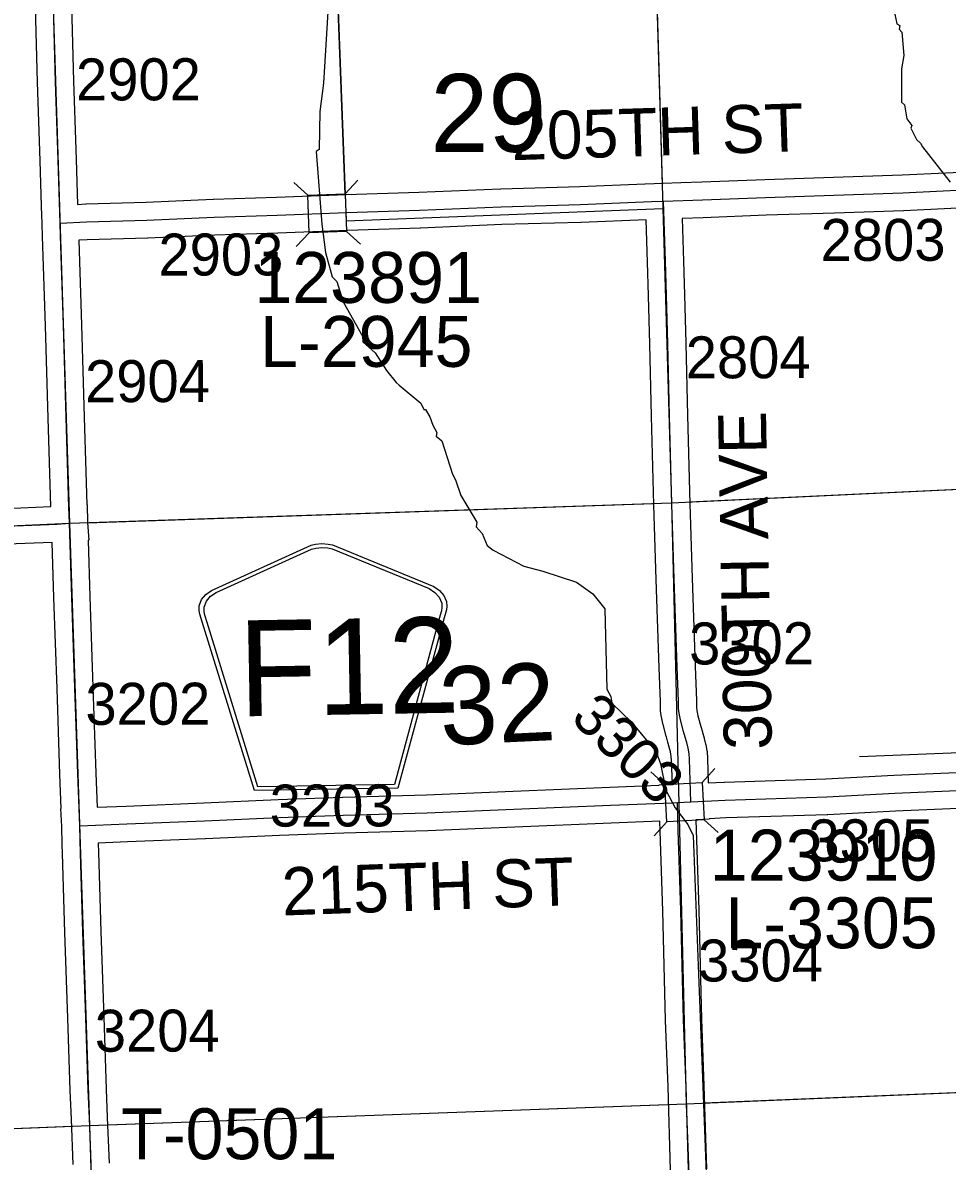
# Model space of a CAD drawing. Extents: x 128.7 to 185.5, y -21.4 to 12.6.
# Drawn here: x 153.067 to 154.608, y -7.163 to -5.264 of the extents above; entities that cross this region are included whole.
import ezdxf

# ---------------------------------------------------------------- set-up
doc = ezdxf.new("R2010")
doc.units = 0
for name, color, linetype in [('tdCoDirctArrow', 7, 'Continuous'), ('tdCoHydroRiver', 7, 'Continuous'), ('tdCoSecRdNmbr', 7, 'Continuous'), ('tdCoSecRdTxt', 7, 'Continuous'), ('tdCoSecRteBand', 7, 'Continuous'), ('tdCoSecRteCL', 7, 'Continuous'), ('tdCoSectLine', 7, 'Continuous'), ('tdCoSectLinePart', 7, 'Continuous'), ('tdCoSectNmbr', 7, 'Continuous'), ('tdCoShieldCoRteHrd', 7, 'Continuous'), ('tdCoStrucSec', 7, 'Continuous'), ('tdCoStrucSecCoName', 7, 'Continuous'), ('tdCoStrucSecFHWANum', 7, 'Continuous'), ('tdCoSurfAsphalt', 7, 'Continuous'), ('tdCoSurfGravel', 7, 'Continuous'), ('tdCoTwpBndry', 7, 'Continuous'), ('tdCoTwpBndryShd', 7, 'Continuous')]:
    doc.layers.add(name, color=color, linetype=linetype)

msp = doc.modelspace()

# ---------------------------------------------------------------- linework, layer by layer
at = {"layer": 'tdCoDirctArrow'}
msp.add_lwpolyline([(154.4616, -6.4875), (154.9615, -6.4674), (154.9693, -6.4674), (154.9785, -6.4689), (154.986, -6.472), (154.9923, -6.4766), (154.9983, -6.4823), (155.0017, -6.4879), (155.004, -6.4927), (155.0057, -6.499), (155.0069, -6.5082), (155.0069, -6.517), (155.0218, -6.9153), (155.0418, -6.9322), (155.0701, -6.9391), (155.1946, -6.9329)], dxfattribs=at)
at = {"layer": 'tdCoHydroRiver'}
for points in [[(153.5792, -5.1808), (153.5681, -5.3642), (153.5619, -5.4118), (153.5609, -5.475), (153.5562, -5.4783), (153.5652, -5.5995), (153.5715, -5.6466), (153.5824, -5.6873), (153.5905, -5.6949), (153.6012, -5.7292), (153.6331, -5.7865), (153.6335, -5.796), (153.6546, -5.8142), (153.673, -5.8436), (153.6894, -5.8635), (153.6943, -5.8681), (153.7302, -5.8979), (153.7353, -5.9087), (153.7384, -5.9086), (153.7452, -5.9208), (153.7504, -5.9347), (153.7572, -5.9469), (153.7558, -5.9533), (153.7656, -5.9608), (153.7833, -6.0166), (153.7884, -6.0258), (153.7972, -6.0522), (153.824, -6.0967), (153.8227, -6.1046), (153.8325, -6.1153), (153.8411, -6.1356), (153.8509, -6.1431), (153.9023, -6.1698), (153.9341, -6.1781), (153.99, -6.1967), (154.0175, -6.2163), (154.0373, -6.2409), (154.0403, -6.3749), (154.047, -6.3873), (154.049, -6.3983), (154.0817, -6.4303), (154.1228, -6.4794), (154.1298, -6.4997), (154.1392, -6.5436), (154.1544, -6.573), (154.1759, -6.6007), (154.1844, -6.6193), (154.2109, -7.2987)], [(154.5206, -5.2494), (154.5243, -5.2651), (154.5291, -5.268), (154.5278, -5.2744), (154.5326, -5.279), (154.5356, -5.3183), (154.5316, -5.3406), (154.5319, -5.3958), (154.5368, -5.4004), (154.5408, -5.4239), (154.5491, -5.4347), (154.5476, -5.4394), (154.5566, -5.4582), (154.5633, -5.4643), (154.5668, -5.4705), (154.613, -5.5293)]]:
    msp.add_lwpolyline(points, dxfattribs=at)
at = {"layer": 'tdCoSecRteBand'}
for points in [[(153.0383, -6.0736), (153.1137, -6.0703), (153.1091, -5.9231), (153.1091, -5.923), (153.109, -5.9229), (153.1049, -5.7691), (153.0999, -5.6203), (153.0992, -5.5989), (153.0979, -5.5692), (153.0982, -5.5691), (153.0982, -5.5688), (153.0957, -5.4938), (153.0957, -5.4938), (153.0957, -5.4937), (153.0915, -5.3628), (153.0915, -5.3628), (153.0915, -5.3627), (153.0878, -5.2368)], [(153.1478, -5.2349), (153.1515, -5.3609), (153.1557, -5.4918), (153.1582, -5.5664)], [(153.1582, -5.5664), (153.1717, -5.5657), (153.172, -5.5657), (153.1723, -5.5657), (153.2726, -5.5628), (153.3844, -5.5578), (153.3846, -5.5578), (153.3848, -5.5578), (153.49, -5.5546), (153.606, -5.5502), (153.6061, -5.5502), (153.6061, -5.5502), (153.7274, -5.546), (153.8634, -5.5403), (153.8636, -5.5403), (153.8638, -5.5403), (153.9953, -5.5369), (154.1042, -5.5323), (154.1042, -5.5323), (154.1044, -5.5323), (154.1044, -5.5321), (154.1343, -5.5312), (154.1642, -5.5301), (154.1991, -5.5287), (154.3039, -5.5248), (154.304, -5.5248), (154.3041, -5.5248), (154.4183, -5.5211), (154.4183, -5.5211), (154.4183, -5.5211), (154.5329, -5.5174), (154.6787, -5.5103)], [(154.6814, -5.5702), (154.5356, -5.5773), (154.5354, -5.5773), (154.5351, -5.5774), (154.4202, -5.5811), (154.3061, -5.5847), (154.2014, -5.5887), (154.1662, -5.59), (154.1683, -5.661), (154.1683, -5.6611), (154.1683, -5.6612), (154.1698, -5.7171), (154.1723, -5.7981), (154.1723, -5.7983), (154.1723, -5.7984), (154.175, -5.9184), (154.1787, -6.0662), (154.1829, -6.1902), (154.1829, -6.1902), (154.1829, -6.1902), (154.1878, -6.3374), (154.1898, -6.3938), (154.1898, -6.394), (154.1898, -6.3943), (154.19, -6.4053), (154.1907, -6.4105), (154.1925, -6.4196), (154.1973, -6.4376), (154.1999, -6.4461), (154.2001, -6.4467), (154.2003, -6.4472), (154.2028, -6.4565), (154.2029, -6.457), (154.2031, -6.4576), (154.2052, -6.4669), (154.2054, -6.4675), (154.2055, -6.4681), (154.2073, -6.4775), (154.2076, -6.479), (154.2077, -6.4806), (154.2084, -6.4892), (154.2085, -6.4901), (154.2085, -6.4909), (154.2097, -6.5315), (154.2361, -6.5301), (154.2365, -6.53), (154.2368, -6.53), (154.4059, -6.5249), (154.5189, -6.5185), (154.5191, -6.5185), (154.5193, -6.5185), (154.6367, -6.5135)], [(153.1907, -6.5719), (153.239, -6.57), (153.3687, -6.5648), (153.4924, -6.5594), (153.4925, -6.5594), (153.4926, -6.5594), (153.6001, -6.5554), (153.6002, -6.5554), (153.6003, -6.5554), (153.74, -6.5512), (153.8846, -6.5453), (154.0456, -6.5384), (154.0457, -6.5384), (154.0458, -6.5384), (154.128, -6.5355), (154.1279, -6.5349), (154.1498, -6.5344), (154.1486, -6.4935), (154.1481, -6.4873), (154.1467, -6.4799), (154.1447, -6.4717), (154.1425, -6.4635), (154.1398, -6.4549), (154.1396, -6.4542), (154.1395, -6.4536), (154.1343, -6.4341), (154.134, -6.4332), (154.1338, -6.4323), (154.1316, -6.4212), (154.1314, -6.4201), (154.1313, -6.419), (154.1303, -6.4112), (154.1301, -6.4096), (154.1301, -6.408), (154.1298, -6.3957), (154.1279, -6.3394), (154.1279, -6.3394), (154.1279, -6.3394), (154.1229, -6.1922), (154.1187, -6.0681), (154.1187, -6.068), (154.1187, -6.0679), (154.115, -5.9199), (154.115, -5.9199), (154.115, -5.9198), (154.1123, -5.7999), (154.1099, -5.7188), (154.1099, -5.7188), (154.1098, -5.7187), (154.1084, -5.6628), (154.1063, -5.5923), (153.9976, -5.5968), (153.9973, -5.5968), (153.9971, -5.5968), (153.8656, -5.6003), (153.7297, -5.6059), (153.7296, -5.606), (153.7295, -5.606), (153.6083, -5.6101), (153.4922, -5.6146), (153.492, -5.6146), (153.4919, -5.6146), (153.3868, -5.6178), (153.2751, -5.6227), (153.2749, -5.6227), (153.2746, -5.6227), (153.1743, -5.6257), (153.1602, -5.6263), (153.1602, -5.6267), (153.1602, -5.6267), (153.1648, -5.7673), (153.1648, -5.7673), (153.1648, -5.7674), (153.169, -5.9212), (153.1736, -6.0676), (153.174, -6.0676), (153.1748, -6.097), (153.1768, -6.1263), (153.176, -6.1264), (153.176, -6.1272), (153.1757, -6.1272), (153.1784, -6.2205), (153.1838, -6.3718), (153.1838, -6.3719), (153.1838, -6.3719), (153.1887, -6.5152), (153.1887, -6.5152), (153.1887, -6.5152), (153.1907, -6.5719)], [(153.151, -7.1678), (153.1478, -7.0921), (153.1458, -7.0447), (153.1458, -7.0446), (153.1458, -7.0444), (153.1419, -6.9241), (153.1369, -6.7811), (153.1369, -6.781), (153.1369, -6.7809), (153.1332, -6.6493), (153.1327, -6.6341), (153.1317, -6.6042), (153.1305, -6.5743), (153.1307, -6.5743), (153.1307, -6.5741), (153.1288, -6.5172), (153.1239, -6.374), (153.1184, -6.2226), (153.1184, -6.2225), (153.1184, -6.2224), (153.1157, -6.1302), (153.0409, -6.1335)], [(154.6392, -6.5735), (154.5221, -6.5784), (154.4088, -6.5848), (154.4085, -6.5848), (154.4081, -6.5848), (154.239, -6.59), (154.2114, -6.5915), (154.2115, -6.5922), (154.1891, -6.5928), (154.1895, -6.6103), (154.1939, -6.7432), (154.1939, -6.7434), (154.1939, -6.7435), (154.1971, -6.8803), (154.1983, -6.9257), (154.2025, -7.0365), (154.2025, -7.0366), (154.2025, -7.0367), (154.207, -7.1753)], [(154.147, -7.1772), (154.1426, -7.0387), (154.1384, -6.9278), (154.1384, -6.9277), (154.1384, -6.9275), (154.1371, -6.8819), (154.1371, -6.8818), (154.1371, -6.8818), (154.1339, -6.7451), (154.1295, -6.6121), (154.1295, -6.6119), (154.1295, -6.6117), (154.1292, -6.5955), (154.048, -6.5984), (153.8871, -6.6053), (153.8871, -6.6053), (153.8871, -6.6053), (153.7423, -6.6112), (153.7421, -6.6112), (153.742, -6.6112), (153.6022, -6.6154), (153.4949, -6.6193), (153.3712, -6.6248), (153.3712, -6.6248), (153.3711, -6.6248), (153.2414, -6.6299), (153.2414, -6.6299), (153.2414, -6.6299), (153.1927, -6.6319), (153.1932, -6.6474), (153.1932, -6.6475), (153.1932, -6.6475), (153.1969, -6.7791), (153.2018, -6.9221), (153.2018, -6.9221), (153.2018, -6.9221), (153.2058, -7.0423), (153.2077, -7.0896), (153.2109, -7.1655)]]:
    msp.add_lwpolyline(points, dxfattribs=at)
at = {"layer": 'tdCoSecRteCL'}
msp.add_line((154.1585, -6.5642), (154.1806, -6.5631), dxfattribs=at)
for points in [[(153.1292, -5.5977), (153.1257, -5.4928), (153.1215, -5.3618), (153.1178, -5.2358), (153.1139, -5.1229), (153.1133, -5.097)], [(154.1353, -5.5612), (154.2003, -5.5587), (154.3051, -5.5548), (154.4192, -5.5511), (154.5342, -5.5474), (154.6801, -5.5402), (154.8128, -5.536), (154.891, -5.5333)], [(153.1292, -5.5977), (153.1731, -5.5957), (153.2738, -5.5927), (153.3857, -5.5878), (153.491, -5.5846), (153.6072, -5.5802), (153.7285, -5.576), (153.8646, -5.5703), (153.9963, -5.5669), (154.1152, -5.5619), (154.1353, -5.5612)], [(154.1806, -6.5631), (154.1786, -6.4918), (154.1778, -6.4831), (154.176, -6.4737), (154.1738, -6.4643), (154.1713, -6.4551), (154.1684, -6.4459), (154.1633, -6.4264), (154.161, -6.4153), (154.1601, -6.4074), (154.1598, -6.3949), (154.1578, -6.3384), (154.1529, -6.1912), (154.1487, -6.0671), (154.145, -5.9192), (154.1423, -5.7991), (154.1398, -5.7179), (154.1384, -5.6619), (154.1353, -5.5612)], [(153.1448, -6.0984), (153.1437, -6.0713), (153.139, -5.9221), (153.1348, -5.7682), (153.1299, -5.6188), (153.1292, -5.5977)], [(152.1559, -6.1428), (152.1947, -6.1408), (152.263, -6.138), (152.387, -6.1329), (152.4864, -6.1282), (152.5722, -6.1242), (152.6588, -6.1205), (152.7607, -6.1161), (152.8521, -6.1122), (152.9323, -6.1085), (153.0396, -6.1035), (153.1244, -6.0998), (153.1448, -6.0984)], [(153.1617, -6.6031), (153.1588, -6.5162), (153.1538, -6.3729), (153.1484, -6.2215), (153.1448, -6.0984)], [(154.1806, -6.5631), (154.2377, -6.56), (154.4072, -6.5548), (154.5206, -6.5484), (154.638, -6.5435), (154.7428, -6.5388), (154.7768, -6.5378), (154.7857, -6.5388), (154.8049, -6.5425), (154.8195, -6.5472), (154.8355, -6.5551), (154.8508, -6.565), (154.8615, -6.574)], [(153.1617, -6.6031), (153.2402, -6.6), (153.3699, -6.5948), (153.4937, -6.5894), (153.6012, -6.5854), (153.7411, -6.5812), (153.8858, -6.5753), (154.0469, -6.5684), (154.1499, -6.5647), (154.1585, -6.5642)], [(154.2103, -8.0422), (154.2095, -8.016), (154.2071, -7.9617), (154.2046, -7.8658), (154.1999, -7.738), (154.1948, -7.6027), (154.1908, -7.5514), (154.1886, -7.503), (154.1871, -7.4574), (154.1824, -7.3297), (154.177, -7.1763), (154.1726, -7.0377), (154.1684, -6.9267), (154.1671, -6.8811), (154.1639, -6.7442), (154.1595, -6.6111), (154.1585, -6.5642)], [(153.2088, -8.088), (153.2083, -8.0698), (153.2036, -7.9497), (153.2002, -7.8151), (153.1953, -7.6646), (153.1913, -7.5374), (153.1869, -7.4035), (153.1842, -7.2864), (153.181, -7.1667), (153.1778, -7.0909), (153.1758, -7.0434), (153.1718, -6.9231), (153.1669, -6.7801), (153.1632, -6.6484), (153.1617, -6.6031)]]:
    msp.add_lwpolyline(points, dxfattribs=at)
at = {"layer": 'tdCoSectLine'}
for points in [[(154.1192, -5.0607), (154.1483, -6.0644)], [(153.1129, -5.097), (153.1445, -6.0984)], [(154.1483, -6.0644), (155.1572, -6.0165)], [(153.1445, -6.0984), (154.1483, -6.0644)], [(154.1483, -6.0644), (154.1731, -7.0666)], [(152.1556, -6.1428), (153.1445, -6.0984)], [(153.1445, -6.0984), (153.1779, -7.1031)], [(154.1731, -7.0666), (155.1839, -7.0245)], [(153.1779, -7.1031), (154.1731, -7.0666)], [(154.1731, -7.0666), (154.2099, -8.0422)], [(152.1881, -7.1424), (153.1779, -7.1031)], [(153.1779, -7.1031), (153.2084, -8.088)]]:
    msp.add_lwpolyline(points, dxfattribs=at)
at = {"layer": 'tdCoSectLinePart'}
for points in [[(154.12, -5.0902), (154.1328, -5.5315)], [(154.1782, -6.0629), (154.8748, -6.0299)], [(153.1742, -6.0974), (154.1183, -6.0654)], [(154.2029, -7.0654), (154.9044, -7.0362)], [(153.2079, -7.102), (154.1429, -7.0677)], [(152.2176, -7.1412), (153.1479, -7.1043)]]:
    msp.add_lwpolyline(points, dxfattribs=at)
at = {"layer": 'tdCoShieldCoRteHrd'}
for points in [[(153.4529, -6.5444), (153.366, -6.263), (153.3619, -6.2499), (153.3611, -6.244), (153.3609, -6.2362), (153.365, -6.2258), (153.3721, -6.2172), (153.3816, -6.2104), (153.5475, -6.1351), (153.555, -6.1333), (153.5654, -6.1322), (153.5759, -6.133), (153.5834, -6.1345), (153.7519, -6.2039), (153.7616, -6.2104), (153.769, -6.2188), (153.7735, -6.229), (153.7736, -6.2368), (153.773, -6.2427), (153.7693, -6.2559), (153.6923, -6.5402)], [(153.4586, -6.538), (153.3741, -6.2641), (153.3701, -6.2516), (153.3693, -6.2459), (153.3692, -6.2384), (153.3731, -6.2285), (153.3799, -6.2202), (153.389, -6.2136), (153.5484, -6.1414), (153.5556, -6.1397), (153.5656, -6.1386), (153.5756, -6.1393), (153.5828, -6.1408), (153.7446, -6.2074), (153.7539, -6.2137), (153.761, -6.2217), (153.7653, -6.2315), (153.7654, -6.239), (153.7648, -6.2447), (153.7613, -6.2574), (153.6864, -6.534)]]:
    msp.add_lwpolyline(points, close=True, dxfattribs=at)
at = {"layer": 'tdCoStrucSec'}
for p, q in [((153.6044, -5.5489), (153.6256, -5.526)), ((153.5418, -5.5513), (153.5189, -5.5301)), ((153.5442, -5.6139), (153.5229, -5.6368)), ((153.6068, -5.6115), (153.6297, -5.6328)), ((154.1372, -6.534), (154.1139, -6.5131)), ((154.1997, -6.5307), (154.2207, -6.5074)), ((154.1406, -6.5965), (154.1196, -6.6198)), ((154.2031, -6.5932), (154.2264, -6.6141))]:
    msp.add_line(p, q, dxfattribs=at)
for points in [[(153.5418, -5.5513), (153.6044, -5.5489), (153.6068, -5.6115), (153.5442, -5.6139)], [(154.1372, -6.534), (154.1997, -6.5307), (154.2031, -6.5932), (154.1406, -6.5965)]]:
    msp.add_lwpolyline(points, close=True, dxfattribs=at)
at = {"layer": 'tdCoSurfAsphalt'}
for points in [[(153.1617, -6.6031), (153.1588, -6.5162), (153.1538, -6.3729), (153.1484, -6.2215), (153.1448, -6.0984), (153.1437, -6.0713), (153.139, -5.9221), (153.1348, -5.7682), (153.1299, -5.6188), (153.1292, -5.5977), (153.1257, -5.4928), (153.1215, -5.3618), (153.1178, -5.2358), (153.1139, -5.1229), (153.1133, -5.097), (153.1119, -5.0353), (153.1075, -4.8938), (153.1033, -4.7638), (153.0998, -4.624), (153.0976, -4.5009), (153.0939, -4.3475), (153.0905, -4.204), (153.087, -4.0999)], [(153.1617, -6.6031), (153.2402, -6.6), (153.3699, -6.5948), (153.4937, -6.5894), (153.6012, -6.5854), (153.7411, -6.5812), (153.8858, -6.5753), (154.0469, -6.5684), (154.1499, -6.5647), (154.1585, -6.5642), (154.1806, -6.5631), (154.2377, -6.56), (154.4072, -6.5548), (154.5206, -6.5484), (154.638, -6.5435)], [(153.2305, -8.8303), (153.2301, -8.8193), (153.2283, -8.7601), (153.2244, -8.6072), (153.2238, -8.591), (153.2233, -8.5748), (153.2194, -8.4548), (153.215, -8.3041), (153.2113, -8.183), (153.2088, -8.088), (153.2083, -8.0698), (153.2036, -7.9497), (153.2002, -7.8151), (153.1953, -7.6646), (153.1913, -7.5374), (153.1869, -7.4035), (153.1842, -7.2864), (153.181, -7.1667), (153.1778, -7.0909), (153.1758, -7.0434), (153.1718, -6.9231), (153.1669, -6.7801), (153.1632, -6.6484), (153.1617, -6.6031)]]:
    msp.add_lwpolyline(points, dxfattribs=at)
at = {"layer": 'tdCoSurfGravel'}
for points in [[(153.1292, -5.5977), (153.1731, -5.5957), (153.2738, -5.5927), (153.3857, -5.5878), (153.491, -5.5846), (153.6072, -5.5802), (153.7285, -5.576), (153.8646, -5.5703), (153.9963, -5.5669), (154.1152, -5.5619), (154.1353, -5.5612), (154.2003, -5.5587), (154.3051, -5.5548), (154.4192, -5.5511), (154.5342, -5.5474), (154.6801, -5.5402)], [(154.1806, -6.5631), (154.1786, -6.4918), (154.1778, -6.4831), (154.176, -6.4737), (154.1738, -6.4643), (154.1713, -6.4551), (154.1684, -6.4459), (154.1633, -6.4264), (154.161, -6.4153), (154.1601, -6.4074), (154.1598, -6.3949), (154.1578, -6.3384), (154.1529, -6.1912), (154.1487, -6.0671), (154.145, -5.9192), (154.1423, -5.7991), (154.1398, -5.7179), (154.1384, -5.6619), (154.1353, -5.5612)], [(152.1559, -6.1428), (152.1947, -6.1408), (152.263, -6.138), (152.387, -6.1329), (152.4864, -6.1282), (152.5722, -6.1242), (152.6588, -6.1205), (152.7607, -6.1161), (152.8521, -6.1122), (152.9323, -6.1085), (153.0396, -6.1035), (153.1244, -6.0998), (153.1448, -6.0984)], [(154.177, -7.1763), (154.1726, -7.0377), (154.1684, -6.9267), (154.1671, -6.8811), (154.1639, -6.7442), (154.1595, -6.6111), (154.1585, -6.5642)]]:
    msp.add_lwpolyline(points, dxfattribs=at)
at = {"layer": 'tdCoTwpBndry'}
for points in [[(153.6044, -5.5502), (153.5876, -5.1092)], [(154.1782, -6.0629), (154.8748, -6.0299)]]:
    msp.add_lwpolyline(points, dxfattribs=at)
at = {"layer": 'tdCoTwpBndryShd'}
msp.add_lwpolyline([(151.7683, 4.8866), (151.8001, 3.8798), (151.8371, 2.8755), (151.8752, 1.8762), (151.9179, 0.8711), (151.9592, -0.1306), (152.001, -1.1385), (152.0322, -2.1463), (152.0609, -3.1441), (152.091, -4.1427), (152.1084, -4.6404), (153.0447, -4.6015), (153.5675, -4.583), (153.6062, -5.5939), (154.134, -5.5736), (154.1483, -6.0644), (155.1572, -6.0165), (155.1839, -7.0245), (155.1992, -7.5572), (156.1646, -7.5168), (157.1701, -7.4746), (158.2058, -7.4312)], dxfattribs=at)

# ---------------------------------------------------------------- texts
at = {"layer": 'tdCoSecRdNmbr'}
for s, rotation, p in [('2902', 0.1162, (153.1556, -5.3931)), ('2803', 0.1171, (154.3971, -5.6609)), ('2903', 0.1163, (153.2931, -5.6853)), ('2804', 0.1169, (154.1722, -5.8567)), ('2904', 0.1162, (153.1707, -5.8965)), ('3302', 0.1169, (154.1778, -6.3339)), ('3202', 0.1162, (153.1713, -6.4347)), ('3303', 315.1163, (153.9782, -6.4249)), ('3203', 0.1164, (153.4786, -6.6044)), ('3305', 0.1171, (154.3766, -6.6624)), ('3304', 0.1169, (154.1928, -6.8628)), ('3204', 0.1162, (153.187, -6.9799))]:
    msp.add_text(s, height=0.07, rotation=rotation, dxfattribs=at).set_placement(p)
at = {"layer": 'tdCoSecRdTxt'}
for s, rotation, p in [('205TH ST', 1.7997, (153.8824, -5.4929)), ('300TH AVE', 91, (154.3158, -6.4756)), ('215TH ST', 2.0577, (153.4999, -6.7528))]:
    msp.add_text(s, height=0.08, rotation=rotation, dxfattribs=at).set_placement(p)
at = {"layer": 'tdCoSectNmbr'}
for s, rotation, p in [('29', 0.1165, (153.7465, -5.4791)), ('32', 2.669, (153.7643, -6.4689))]:
    msp.add_text(s, height=0.13, rotation=rotation, dxfattribs=at).set_placement(p)
at = {"layer": 'tdCoShieldCoRteHrd'}
msp.add_text('F12', height=0.16, rotation=1, dxfattribs=at).set_placement((153.4277, -6.4206))
at = {"layer": 'tdCoStrucSecCoName'}
for s, p in [('L-2945', (153.4626, -5.8375)), ('L-3305', (154.2382, -6.8073)), ('T-0501', (153.2309, -7.1592))]:
    msp.add_text(s, height=0.085, dxfattribs=at).set_placement(p)
at = {"layer": 'tdCoStrucSecFHWANum'}
for s, p in [('123891', (153.4529, -5.7308)), ('123910', (154.2123, -6.6944))]:
    msp.add_text(s, height=0.085, dxfattribs=at).set_placement(p)

doc.saveas('drawing.dxf')
